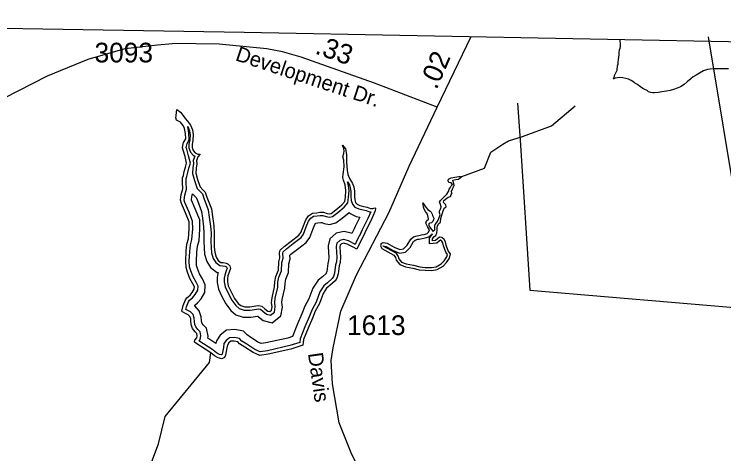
# Model space of a CAD drawing. Extents: x 2001466 to 2224147, y 644118 to 847247.
# Drawn here: x 2035530 to 2040042, y 768067 to 770860 of the extents above; entities that cross this region are included whole.
import ezdxf

# ---------------------------------------------------------------- set-up
doc = ezdxf.new("R2010")
doc.units = 0
for name, color, linetype in [('Exist Boundary Land Use Park Urban', 7, 'Continuous'), ('Exist Boundary Political CountyLine', 7, 'Continuous'), ('Exist Hydrographic Buffer Line', 7, 'Continuous'), ('Exist Hydrographic Creek Single Shore', 7, 'Continuous'), ('Exist Hydrographic Lake Shore', 7, 'Continuous'), ('Exist Hydrographic Misc Water Feature', 7, 'Continuous'), ('Exist Road Non-System Type 51', 7, 'Continuous'), ('Exist Road Secondary Mileage Hundredths English Label', 7, 'Continuous'), ('Exist Road Secondary Type 51 Attributed', 7, 'Continuous'), ('Exist Road Secondary Type 51 Label', 7, 'Continuous'), ('Exist Road Secondary Type 51 Number Label', 7, 'Continuous'), ('Prop Road Primary Interstate Projected', 7, 'Continuous')]:
    doc.layers.add(name, color=color, linetype=linetype)

msp = doc.modelspace()

# ---------------------------------------------------------------- linework, layer by layer
at = {"layer": 'Exist Boundary Land Use Park Urban'}
msp.add_line((2038730.5, 770295.3), (2038745.8, 770059.5), dxfattribs=at)
msp.add_lwpolyline([(2038745.8, 770059.5), (2038807.9, 769105.9), (2040208.9, 768988.5), (2040278.1, 767856.6)], dxfattribs=at)
at = {"layer": 'Exist Boundary Political CountyLine'}
msp.add_lwpolyline([(2027743, 770860.1), (2032512.5, 770820), (2036992.3, 770745.1), (2042490.6, 770640.9), (2045862.5, 770603.7), (2047082.9, 770803.2), (2048958.4, 770754.9), (2050439.2, 770682)], dxfattribs=at)
at = {"layer": 'Exist Hydrographic Buffer Line'}
for points in [[(2036628.9, 770038.4), (2036642.5, 770061.4), (2036641.2, 770103.4), (2036633, 770146.2)], [(2036633, 770146.2), (2036644.7, 770119.1), (2036648.1, 770094), (2036646.3, 770061.4), (2036641, 770034.1), (2036641, 770010.1), (2036650.7, 769983.8), (2036668.2, 769963.3), (2036677.8, 769958.8), (2036668.4, 769930.6), (2036670.6, 769910.7), (2036665.7, 769884.4), (2036664.6, 769847.1), (2036675.7, 769803.5), (2036688.5, 769766.3), (2036694.3, 769751.7), (2036717.5, 769728.5), (2036726.8, 769718.4), (2036736.7, 769691.4), (2036763.7, 769617.4), (2036770.6, 769571.2), (2036778.7, 769513.5), (2036781.6, 769468.8), (2036780.6, 769414.8), (2036781.7, 769377.6), (2036785, 769344.4), (2036795.5, 769306.9), (2036811.4, 769281.9), (2036836.6, 769262.6), (2036857.1, 769261.2), (2036871.2, 769258.8), (2036879, 769254.7), (2036882.6, 769251), (2036883.6, 769245.4), (2036877.2, 769228.4), (2036869.4, 769202.8), (2036865.9, 769181.9), (2036864.7, 769158.7), (2036870.8, 769128.1), (2036890.5, 769086.4), (2036913.1, 769043.4), (2036940, 769008.6), (2036961, 768990.2), (2036992.6, 768979.7), (2037030.4, 768979.7), (2037070, 768986.1), (2037085.1, 768988.5), (2037095.4, 768985.6), (2037111.5, 768972.9), (2037133.3, 768954.7), (2037159.9, 768948), (2037183.9, 768967.3), (2037189.9, 769000.3), (2037186.7, 769027.8), (2037189.4, 769055.1), (2037206, 769124.6), (2037207.1, 769156.8), (2037213.5, 769188.3), (2037229.5, 769228.7), (2037232.5, 769282.1), (2037240.1, 769309.3), (2037237.1, 769341), (2037239.5, 769349.3), (2037260.4, 769368.5), (2037303.9, 769402), (2037354.3, 769441.7), (2037369.8, 769462.6), (2037387.2, 769508.1), (2037401.8, 769544.2), (2037415, 769564.8), (2037432.7, 769576.9), (2037455.8, 769578.6), (2037475.5, 769581.5), (2037493, 769581.5), (2037513.6, 769574.1), (2037534.1, 769569.7), (2037554, 769575.1), (2037587.1, 769600.3), (2037628.3, 769633.6), (2037650.5, 769661.2), (2037655.5, 769694.9), (2037659.9, 769740.2), (2037653.1, 769781.2), (2037648.7, 769795)], [(2036793.5, 768726.6), (2036704.6, 768784.5), (2036711.9, 768793), (2036717.6, 768815.7), (2036712, 768841.8), (2036697.3, 768856.6), (2036684.8, 768874.1), (2036679.3, 768889), (2036675.8, 768907.2), (2036674.7, 768928.2), (2036667.1, 768951.1), (2036650.6, 768969.3), (2036625.4, 768981.3), (2036621.5, 768983.4), (2036625.7, 769001.3), (2036638.4, 769033.1), (2036645.4, 769042.9), (2036664, 769058.6), (2036681, 769078), (2036697.1, 769106.1), (2036698.9, 769131.7), (2036686.7, 769157.4), (2036667.7, 769190.5), (2036653.1, 769229.4), (2036645, 769253.8), (2036643.1, 769290.6), (2036646.1, 769351.4), (2036651, 769395.2), (2036660.3, 769429.4), (2036665.7, 769496.4), (2036664.6, 769545), (2036639.3, 769606.5), (2036615.2, 769663.9), (2036610.7, 769679.4), (2036615, 769709.3), (2036624.8, 769747.4), (2036622.6, 769791.4), (2036622.6, 769816.2), (2036627.8, 769829.3), (2036633.3, 769854.3), (2036640.2, 769881.1), (2036650.1, 769913.4), (2036638.3, 769960.9), (2036626.9, 770002.4), (2036623.8, 770013.1), (2036624.4, 770022.2), (2036628.9, 770038.4)], [(2037648.7, 769795), (2037660.8, 769775.2), (2037666.6, 769756.9), (2037670.3, 769733.3), (2037671.3, 769702.6), (2037672.4, 769677.2), (2037679.8, 769652.1), (2037696.6, 769633.6), (2037720.6, 769622.3), (2037749, 769616.6), (2037767.5, 769612.9), (2037788.8, 769604.4), (2037797, 769603.3), (2037778.1, 769561.1), (2037743.1, 769490), (2037734.6, 769469.9)], [(2036812.9, 768768), (2036760.8, 768801.9), (2036764, 768814.9), (2036753.4, 768864.4), (2036731.9, 768885.9), (2036725.1, 768895.4), (2036723, 768901.1), (2036720.8, 768912.6), (2036719.6, 768936.7), (2036707, 768974.5), (2036678.1, 769006.3), (2036676.7, 769007), (2036678.4, 769011.2), (2036678.9, 769012), (2036695.8, 769026.2), (2036718.1, 769051.7), (2036741.5, 769092.6), (2036744.9, 769140.3), (2036726.8, 769178.4), (2036708.7, 769209.8), (2036695.7, 769244.5), (2036689.8, 769262.2), (2036688.4, 769290.6), (2036691.2, 769347.8), (2036695.6, 769386.7), (2036705.1, 769421.6), (2036711, 769495.1), (2036709.6, 769554.4), (2036681.1, 769623.8), (2036657.9, 769678.9), (2036656.9, 769682.6), (2036659.4, 769700.5), (2036664, 769718.5)], [(2036664, 769718.5), (2036685.1, 769697.4), (2036687.7, 769694.6), (2036694.5, 769676), (2036720, 769606.2), (2036726.2, 769564.8), (2036734, 769508.8), (2036736.7, 769467.8), (2036735.7, 769414.6), (2036736.9, 769374.8), (2036740.7, 769336), (2036754.1, 769288.5), (2036777.7, 769251.1), (2036820, 769218.7), (2036827.2, 769218.2), (2036825.6, 769213.1), (2036821.2, 769186.8), (2036819.6, 769155.4), (2036827.9, 769113.9), (2036850.4, 769066.4), (2036875.2, 769019), (2036907.2, 768977.7), (2036938.2, 768950.5), (2036985.3, 768934.8), (2037034, 768934.8), (2037077.1, 768941.8), (2037078.2, 768941.9), (2037083.2, 768938), (2037112.4, 768913.6), (2037170.5, 768899.1), (2037225, 768942.7), (2037235.2, 768998.8), (2037231.9, 769028.2), (2037233.8, 769047.6), (2037250.7, 769118.6), (2037251.8, 769151.5), (2037256.7, 769175.4), (2037273.9, 769218.9), (2037277.1, 769274.7), (2037285.6, 769305.3), (2037283.4, 769328.7), (2037289.3, 769334.2), (2037331.4, 769366.5), (2037386.8, 769410.1), (2037409.6, 769440.8), (2037429, 769491.7), (2037441.8, 769523.5), (2037447.8, 769532.9), (2037448, 769533), (2037460.8, 769533.9), (2037478.9, 769536.7), (2037485.1, 769536.7), (2037501.1, 769530.8), (2037535.4, 769523.5), (2037574.2, 769534.1), (2037614.9, 769564.9), (2037659, 769600.8)], [(2037659, 769600.8), (2037666.3, 769592.7), (2037704.9, 769574.5), (2037726.9, 769570.1), (2037697.7, 769510.7), (2037691.4, 769495.8)], [(2037735.5, 769471.9), (2037708.3, 769421.8), (2037697.9, 769397.7), (2037695.2, 769399.1), (2037655, 769420.9), (2037626.5, 769428), (2037601.1, 769422.5), (2037582.2, 769405.7), (2037576.5, 769383.1), (2037578.8, 769346.7), (2037580.8, 769316.2), (2037579, 769286.4), (2037573, 769266.5), (2037566.8, 769215.1), (2037560.1, 769192.4), (2037552.2, 769180.2), (2037522.1, 769152.8), (2037499.5, 769134.7), (2037473.3, 769096.7), (2037449.3, 769030.8), (2037423.9, 768983), (2037405, 768937.8), (2037378.3, 768873.1), (2037347.1, 768797.8), (2037345.5, 768776.2), (2037345.1, 768774), (2037282.7, 768753.9), (2037140, 768721.7), (2037093.9, 768715), (2037060, 768729.8), (2037008.2, 768764), (2036978.1, 768783.3), (2036963.2, 768799.9), (2036930.7, 768805.6), (2036898.7, 768803.7), (2036877.4, 768786.7), (2036863.3, 768766.6), (2036860, 768743.2), (2036856.2, 768720.6), (2036851.7, 768700.1), (2036849.6, 768695.6), (2036847.4, 768694.6), (2036835.1, 768697.3), (2036816.1, 768709), (2036795.1, 768725.4)], [(2037691.4, 769495.8), (2037675.6, 769466.7), (2037673.3, 769468), (2037627.4, 769479.4), (2037577.7, 769468.8), (2037537.3, 769432.8), (2037526, 769387.7), (2037528.8, 769343.5), (2037530.5, 769316.1), (2037529.3, 769295.2), (2037523.7, 769276.8), (2037517.6, 769225.3), (2037514.1, 769213.5), (2037513.7, 769212.9), (2037489.5, 769191), (2037462.3, 769169.3), (2037428.4, 769119.9), (2037403.4, 769051.3), (2037378.5, 769004.5), (2037358.7, 768957), (2037331.9, 768892.2), (2037298.6, 768811.7), (2037269.5, 768802.3), (2037130.9, 768771.1), (2037100.9, 768766.7), (2037084.1, 768774.1), (2037035.5, 768806.1), (2037010.8, 768821.9), (2036988.9, 768846.2), (2036933.6, 768856), (2036879.8, 768852.8), (2036840.5, 768821.4), (2036815.4, 768785.5), (2036812.9, 768768)], [(2037874.2, 769387.7), (2037894.1, 769384.2), (2037936.2, 769360.4), (2037979, 769341.1), (2038016.8, 769348.3), (2038046.5, 769378), (2038069, 769415.1), (2038080.2, 769424.8), (2038096.7, 769430.6), (2038105.4, 769431.6), (2038123.4, 769435.2), (2038143.1, 769438.8), (2038165.3, 769446.3), (2038189.9, 769465.4)], [(2037874.2, 769387.7), (2037956.5, 769342.9), (2037971.4, 769321.3), (2037974.6, 769305.2), (2037992.5, 769284.8), (2038022.3, 769273.2), (2038068.1, 769264.3), (2038108.4, 769254.2), (2038143.1, 769250.9), (2038183.1, 769249.9), (2038212.4, 769254.8), (2038245.1, 769273.6), (2038264, 769293.5), (2038280.6, 769317.9), (2038283.9, 769333.8), (2038273.3, 769347.9), (2038259.7, 769387.7), (2038254.3, 769406.9), (2038248.7, 769417.3), (2038241.9, 769423.6), (2038240.1, 769423.7), (2038232, 769417.7), (2038216.7, 769405.4), (2038170.8, 769400.3), (2038170.8, 769437.7), (2038189.9, 769465.4)]]:
    msp.add_lwpolyline(points, dxfattribs=at)
at = {"layer": 'Exist Hydrographic Creek Single Shore'}
for points in [[(2038761.5, 770082.3), (2038946.1, 770150.3), (2039096.3, 770278.3)], [(2038375.4, 769828.1), (2038519.5, 769881.9), (2038560.1, 769983.8), (2038635.7, 770034.2), (2038672.3, 770054.8), (2038761.5, 770082.3)], [(2036373.3, 767932.1), (2036448.1, 768131), (2036489.1, 768304.1), (2036772.1, 768646.1), (2036781.1, 768707.4)]]:
    msp.add_lwpolyline(points, dxfattribs=at)
at = {"layer": 'Exist Hydrographic Lake Shore'}
for points in [[(2036606.9, 770044.5), (2036620.3, 770067.1), (2036619.2, 770101), (2036613.1, 770132.8), (2036604.9, 770153.4), (2036586.4, 770173.9), (2036561.8, 770187.3), (2036557.7, 770200.6), (2036558.7, 770215), (2036562.8, 770236.6), (2036564.8, 770255.1)], [(2036564.8, 770255.1), (2036586.4, 770236.6), (2036607.9, 770210.9), (2036617.2, 770196.5), (2036631.6, 770180.1), (2036651.1, 770155.4), (2036664.4, 770124.6), (2036668.5, 770094.8), (2036666.5, 770058.9), (2036661.3, 770032.2), (2036661.3, 770013.7), (2036668.5, 769994.2), (2036680.8, 769979.8), (2036698.3, 769971.6), (2036712.6, 769970.6), (2036697.2, 769953.1), (2036689, 769928.4), (2036691.1, 769910), (2036686, 769882.2), (2036684.9, 769849.4), (2036695.2, 769809.3), (2036707.5, 769773.4), (2036711.6, 769763.1), (2036732.1, 769742.5), (2036744.5, 769729.2), (2036755.7, 769698.4), (2036783.5, 769622.4), (2036790.6, 769574.1), (2036798.9, 769515.5), (2036801.9, 769469.3), (2036800.9, 769414.9), (2036801.9, 769378.9), (2036805, 769348.1), (2036814.3, 769315.3), (2036826.6, 769295.7), (2036844, 769282.4), (2036859.4, 769281.4), (2036877.9, 769278.3), (2036891.2, 769271.1), (2036901.5, 769260.8), (2036904.6, 769243.4), (2036896.4, 769221.8), (2036889.2, 769198.2), (2036886.1, 769179.7), (2036885.1, 769160.2), (2036890.2, 769134.5), (2036908.7, 769095.5), (2036930.2, 769054.4), (2036954.9, 769022.5), (2036971.3, 769008.2), (2036995.9, 768999.9), (2037028.8, 768999.9), (2037066.8, 769006.1), (2037086.3, 769009.2), (2037104.7, 769004.1), (2037124.2, 768988.6), (2037142.7, 768973.2), (2037155, 768970.2), (2037165.3, 768978.4), (2037169.4, 769001), (2037166.3, 769027.7), (2037169.4, 769058.5), (2037185.8, 769127.3), (2037186.8, 769159.1), (2037194, 769194.1), (2037209.4, 769233.1), (2037212.4, 769285.5), (2037219.6, 769311.2), (2037216.5, 769343), (2037221.6, 769360.5), (2037247.3, 769384.1), (2037291.4, 769418), (2037339.7, 769456), (2037351.9, 769472.4), (2037368.3, 769515.5), (2037383.7, 769553.6), (2037400.1, 769579.2), (2037425.8, 769596.7), (2037453.5, 769598.7), (2037474, 769601.8), (2037496.6, 769601.8), (2037519.2, 769593.6), (2037533.6, 769590.5), (2037544.9, 769593.6), (2037574.6, 769616.2), (2037613.8, 769648), (2037631.3, 769669.6), (2037635.4, 769697.3), (2037639.5, 769739.5), (2037633.3, 769776.4), (2037624.1, 769805.2), (2037619, 769821.6), (2037621, 769843.2)], [(2036781.1, 768707.4), (2036677.8, 768774.7), (2036675.7, 768781.2), (2036678.8, 768789.4), (2036691.1, 768803.8), (2036694.2, 768816.1), (2036691.1, 768830.5), (2036679.8, 768841.8), (2036664.4, 768863.3), (2036657.2, 768882.9), (2036653.1, 768904.4), (2036652.1, 768923.9), (2036646.9, 768939.3), (2036636.7, 768950.6), (2036615.1, 768960.9), (2036599.7, 768969.1), (2036595.6, 768973.2), (2036603.8, 769008.2), (2036618.2, 769044.1), (2036628.5, 769058.5), (2036648, 769074.9), (2036662.3, 769091.4), (2036674.7, 769112.9), (2036675.7, 769127.3), (2036666.5, 769146.8), (2036646.9, 769180.7), (2036631.6, 769221.8), (2036622.3, 769249.5), (2036620.3, 769290.6), (2036623.3, 769353.3), (2036628.5, 769399.5), (2036637.7, 769433.4), (2036642.8, 769497.1), (2036641.8, 769540.2), (2036618.2, 769597.7), (2036593.6, 769656.3), (2036587.4, 769677.8), (2036592.5, 769713.8), (2036601.8, 769749.7), (2036599.7, 769790.8), (2036599.7, 769820.6), (2036605.9, 769836), (2036611, 769859.6), (2036618.2, 769887.4), (2036626.4, 769914.1), (2036616.2, 769955.1), (2036604.9, 769996.2), (2036600.8, 770010.6), (2036601.8, 770026), (2036606.9, 770044.5)], [(2037621, 769843.2), (2037627.2, 769890.4), (2037625.1, 769932.6), (2037619, 769954.1), (2037625.1, 769974.7), (2037627.2, 769992.1), (2037626.1, 770004.5), (2037617.9, 770027)], [(2037617.9, 770027), (2037636.4, 770004.5), (2037642.6, 769969.5), (2037642.6, 769917.1), (2037647.7, 769868.9), (2037651.8, 769841.1), (2037662.1, 769816.5), (2037681.6, 769784.7), (2037688.8, 769762.1), (2037692.9, 769735.3), (2037693.9, 769703.5), (2037694.9, 769680.9), (2037700, 769663.5), (2037710.3, 769652.2), (2037727.8, 769643.9), (2037753.4, 769638.8), (2037774, 769634.7), (2037794.5, 769626.5), (2037810.9, 769624.4), (2037823.2, 769629.6), (2037827.3, 769627.5), (2037825.3, 769611.1), (2037798.6, 769551.5), (2037763.7, 769480.6), (2037755.5, 769461.1)], [(2038128.3, 769662.1), (2038145.4, 769636.9), (2038159.2, 769619.8), (2038174, 769608.3), (2038180.9, 769601.5), (2038186.6, 769590), (2038188.9, 769582), (2038193.5, 769571.7), (2038196.9, 769564.8), (2038195.8, 769553.4), (2038191.2, 769543.1), (2038183.2, 769533.9), (2038172.9, 769532.8), (2038166, 769527), (2038166, 769520.2), (2038170.6, 769509.9), (2038184.3, 769490.4), (2038194.6, 769480.1), (2038203.8, 769489.3), (2038204.9, 769504.1), (2038203.8, 769513.3), (2038207.2, 769524.8), (2038220.9, 769541.9), (2038228.9, 769562.5), (2038239.2, 769585.4), (2038233.5, 769596.9), (2038234.7, 769610.6), (2038241.5, 769624.4), (2038243.8, 769636.9), (2038240.4, 769651.8), (2038234.7, 769666.7), (2038240.4, 769677), (2038257.5, 769694.2), (2038281.6, 769717.1), (2038291.9, 769733.1), (2038295.3, 769748), (2038301, 769757.2), (2038309, 769768.6), (2038315.9, 769777.8), (2038309, 769788.1), (2038294.2, 769791.5), (2038289.6, 769801.8), (2038290.7, 769811), (2038307.9, 769820.1), (2038331.9, 769823.6), (2038355.9, 769828.1), (2038375.4, 769828.1)], [(2038327.3, 769774.3), (2038320.5, 769797.2), (2038319.3, 769805.2), (2038337.6, 769808.7), (2038354.8, 769811), (2038375.4, 769828.1)], [(2037864, 769402.3), (2037858.3, 769388.5), (2037866.3, 769371.3), (2037944.1, 769329), (2037954.4, 769314.1), (2037957.8, 769296.9), (2037981.8, 769269.5), (2038017.3, 769255.7), (2038064.2, 769246.6), (2038105.4, 769236.3), (2038142, 769232.8), (2038184.3, 769231.7), (2038218.6, 769237.4), (2038256.4, 769259.2), (2038278.1, 769282), (2038297.6, 769310.7), (2038303.3, 769338.1), (2038289.6, 769356.5), (2038277, 769393.1), (2038271.3, 769413.7), (2038263.3, 769428.6), (2038249.5, 769441.2), (2038234.7, 769442.3), (2038220.9, 769432), (2038209.5, 769422.9), (2038188.9, 769420.6), (2038188.9, 769432), (2038199.2, 769446.9), (2038210.6, 769454.9), (2038217.5, 769470.9), (2038219.8, 769487), (2038219.8, 769504.1), (2038220.9, 769515.6), (2038230.1, 769530.5), (2038240.4, 769538.5), (2038242.7, 769561.4), (2038255.3, 769603.7), (2038264.4, 769627.8), (2038277, 769635.8), (2038273.6, 769649.5), (2038258.7, 769664.4), (2038262.1, 769675.9), (2038288.4, 769696.5), (2038303.3, 769702.2), (2038309, 769714.8), (2038313.6, 769724), (2038307.9, 769733.1), (2038313.6, 769742.3), (2038319.3, 769753.7), (2038323.9, 769762.9), (2038327.3, 769774.3), (2038328.5, 769774.3)], [(2037864, 769402.3), (2037875.4, 769410.3), (2037901.7, 769405.7), (2037946.4, 769380.5), (2037981.8, 769364.5), (2038005.8, 769369.1), (2038028.7, 769392), (2038051.6, 769429.7), (2038068.8, 769444.6), (2038091.7, 769452.6), (2038101.9, 769453.8), (2038119.1, 769457.2), (2038137.4, 769460.6), (2038154.6, 769466.4), (2038164.9, 769474.4), (2038170.6, 769489.3), (2038158, 769511), (2038147.7, 769532.8), (2038151.1, 769546.5), (2038163.7, 769558), (2038162.6, 769570.5), (2038156.9, 769588.9), (2038144.3, 769606), (2038137.4, 769622.1), (2038131.7, 769633.5), (2038129.4, 769651.8), (2038128.3, 769662.1)], [(2037755.5, 769461.1), (2037728.8, 769411.8), (2037709.3, 769366.6), (2037684.7, 769378.9), (2037646.7, 769399.5), (2037626.1, 769404.6), (2037611.8, 769401.5), (2037602.5, 769393.3), (2037599.5, 769381), (2037601.5, 769348.1), (2037603.6, 769316.3), (2037601.5, 769282.4), (2037595.4, 769261.9), (2037589.2, 769210.5), (2037581, 769182.8), (2037569.7, 769165.3), (2037536.8, 769135.5), (2037516.3, 769119.1), (2037493.7, 769086.2), (2037470.1, 769021.5), (2037444.5, 768973.2), (2037426, 768929.1), (2037399.3, 768864.4), (2037369.5, 768792.5), (2037368.1, 768773.6), (2037365.5, 768756.7), (2037288.7, 768731.9), (2037144.2, 768699.3), (2037090.8, 768691.5), (2037049.1, 768709.8), (2036995.8, 768744.9), (2036963.2, 768765.8), (2036951.5, 768778.8), (2036929.4, 768782.7), (2036907.2, 768781.4), (2036894.2, 768771), (2036885.1, 768758), (2036882.5, 768739.7), (2036878.6, 768716.3), (2036873.4, 768692.8), (2036866.9, 768678.5), (2036849.9, 768670.7), (2036826.5, 768675.9), (2036803.1, 768690.2), (2036781.1, 768707.4)]]:
    msp.add_lwpolyline(points, dxfattribs=at)
at = {"layer": 'Exist Hydrographic Misc Water Feature'}
for points in [[(2039379.5, 770699.9), (2039381.2, 770692.6), (2039383.2, 770672.7), (2039383.2, 770656.7), (2039381.2, 770642.7), (2039377.3, 770632.6), (2039375.2, 770618.6), (2039373.2, 770600.6), (2039371.3, 770588.6), (2039369.3, 770570.6), (2039367.4, 770556.6), (2039367.4, 770542.6), (2039363.3, 770530.6), (2039363.5, 770522.6), (2039361.5, 770512.6), (2039361.5, 770502.6), (2039353.5, 770484.6), (2039349.6, 770476.6), (2039345.5, 770468.6), (2039341.6, 770458.6), (2039337.7, 770446.6)], [(2040071.4, 770512), (2040041.4, 770511.9), (2040023.4, 770513.9), (2040001.5, 770513.8), (2039979.3, 770513.8), (2039955.3, 770511.8), (2039937.5, 770507.7), (2039913.3, 770499.7), (2039887.4, 770485.6), (2039865.5, 770473.6), (2039847.5, 770461.6), (2039831.5, 770449.5), (2039807.7, 770429.5), (2039789.6, 770413.4), (2039765.6, 770399.4), (2039745.6, 770389.4), (2039721.6, 770381.3), (2039699.6, 770375.2), (2039677.7, 770371.2), (2039647.7, 770367.2), (2039625.8, 770363.1), (2039601.8, 770361.1), (2039589.7, 770361), (2039577.8, 770363), (2039563.7, 770367), (2039553.8, 770375), (2039539.7, 770381), (2039527.6, 770388.9), (2039511.6, 770398.9), (2039487.6, 770414.9), (2039473.7, 770424.9), (2039463.6, 770432.8), (2039451.7, 770438.8), (2039435.7, 770446.8), (2039417.7, 770450.8), (2039399.6, 770456.7), (2039379.5, 770458.7), (2039365.6, 770456.6), (2039351.6, 770452.7), (2039337.7, 770446.6)]]:
    msp.add_lwpolyline(points, dxfattribs=at)
at = {"layer": 'Exist Road Non-System Type 51'}
msp.add_lwpolyline([(2034400.4, 769868.5), (2034772, 769974.7), (2035189, 770187.2), (2035742.6, 770468), (2036000.4, 770574.2), (2036235.4, 770642.5), (2036440.2, 770665.2), (2036537.4, 770673.8)], dxfattribs=at)
at = {"layer": 'Exist Road Secondary Type 51 Attributed'}
for points in [[(2038219.9, 770268.6), (2038434.8, 770717.8)], [(2038219.9, 770268.6), (2037819.9, 770422.8), (2037355.3, 770586.9), (2037235.2, 770621.1), (2037136.1, 770641), (2036832.3, 770669.8), (2036537.4, 770673.8)], [(2038613.1, 767184.7), (2038306.8, 767416.8), (2037994.6, 767674.5), (2037849.9, 767809.2), (2037790.9, 767882.6), (2037718.9, 767980.5), (2037675.9, 768061.8), (2037595.5, 768263.1), (2037553.6, 768511.1), (2037544.9, 768658.6), (2037556.9, 768739.8), (2037606.7, 768972.5), (2037706.5, 769204.4), (2037910.9, 769598.9), (2038040.4, 769894.7), (2038219.9, 770268.6)]]:
    msp.add_lwpolyline(points, dxfattribs=at)
at = {"layer": 'Prop Road Primary Interstate Projected'}
msp.add_lwpolyline([(2040452.1, 767558.2), (2040435.6, 767704.8), (2040417.5, 767813.5), (2040351.5, 768245.6), (2040330.1, 768393.9), (2039943.5, 770716.8)], dxfattribs=at)

# ---------------------------------------------------------------- texts
at = {"layer": 'Exist Road Secondary Mileage Hundredths English Label'}
for s, rotation, p in [('.33', 340.6647, (2037436.5, 770611.7)), ('.02', 66.5862, (2038214.9, 770375.8))]:
    msp.add_text(s, height=125, rotation=rotation, dxfattribs=at).set_placement(p)
at = {"layer": 'Exist Road Secondary Type 51 Label'}
for s, rotation, p in [('Development Dr.', 341.7159, (2036930.8, 770568.3)), ('Davis', 278.1272, (2037397.3, 768704.1))]:
    msp.add_text(s, height=95, rotation=rotation, dxfattribs=at).set_placement(p)
at = {"layer": 'Exist Road Secondary Type 51 Number Label'}
for s, p in [('3093', (2036040.7, 770553.7)), ('1613', (2037646.3, 768821.5))]:
    msp.add_text(s, height=125, dxfattribs=at).set_placement(p)

doc.saveas('drawing.dxf')
